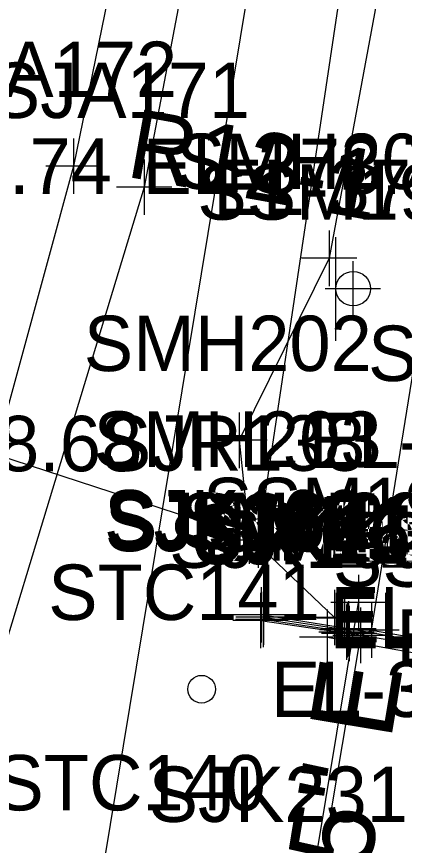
# Model space of a CAD drawing. Extents: x 1189978 to 1314812, y 571533 to 629339.
# Drawn here: x 1217557.6 to 1217585.7, y 621752.1 to 621811.9 of the extents above; entities that cross this region are included whole.
import ezdxf

# ---------------------------------------------------------------- set-up
doc = ezdxf.new("R2010")
doc.units = 0
for name, color, linetype in [('SURVEY - CENTERLINE - Preliminary Text', 7, 'Continuous'), ('SURVEY - DRAINAGE - Bridge Deck - Points - Locators', 7, 'Continuous'), ('SURVEY - DRAINAGE - Bridge Deck - Points - Numbers', 7, 'Continuous'), ('SURVEY - DRAINAGE - Bridge Deck with Text', 7, 'Continuous'), ('SURVEY - DRAINAGE - Bridge Hydraulic Data - Points - Numbers', 7, 'Continuous'), ('SURVEY - DRAINAGE - Bridges', 7, 'Continuous'), ('SURVEY - DRAINAGE - Bridges - Points - Elevations', 7, 'Continuous'), ('SURVEY - DRAINAGE - Bridges - Points - Locators', 7, 'Continuous'), ('SURVEY - DRAINAGE - Bridges - Points - Numbers', 7, 'Continuous'), ('SURVEY - DRAINAGE - Pipes and Culverts', 7, 'Continuous'), ('SURVEY - DRAINAGE - Pipes and Culverts - Points - Locators', 7, 'Continuous'), ('SURVEY - DRAINAGE - Pipes and Culverts - Points - Numbers', 7, 'Continuous'), ('SURVEY - DTM - Breaklines', 7, 'Continuous'), ('SURVEY - DTM - Breaklines - Points - Elevations', 7, 'Continuous'), ('SURVEY - DTM - Breaklines - Points - Locators', 7, 'Continuous'), ('SURVEY - DTM - Breaklines - Points - Numbers', 7, 'Continuous'), ('SURVEY - DTM - Spot Points - Elevations', 7, 'Continuous'), ('SURVEY - DTM - Spot Points - Locators', 7, 'Continuous'), ('SURVEY - DTM - Spot Points - Point Numbers', 7, 'Continuous'), ('SURVEY - NON-TRANSPORTATION - Features - Points - Locators', 7, 'Continuous'), ('SURVEY - NON-TRANSPORTATION - Features - Points - Numbers', 7, 'Continuous'), ('SURVEY - PROPERTY - ROW Lines', 7, 'Continuous'), ('SURVEY - ROADSIDE BARRIERS - Points - Locators', 7, 'Continuous'), ('SURVEY - ROADSIDE BARRIERS - Points - Numbers', 7, 'Continuous'), ('SURVEY - ROADSIDE BARRIERS with Text', 7, 'Continuous'), ('SURVEY - TRAFFIC CONTROL - Signs - Points - Locators', 7, 'Continuous'), ('SURVEY - TRAFFIC CONTROL - Signs - Points - Numbers', 7, 'Continuous'), ('SURVEY - TRAFFIC CONTROL - Signs and Devices with Text', 7, 'Continuous'), ('SURVEY - TRANSPORTATION - Roads', 7, 'Continuous'), ('SURVEY - TRANSPORTATION - Roads - Points - Locators', 7, 'Continuous'), ('SURVEY - TRANSPORTATION - Roads - Points - Numbers', 7, 'Continuous'), ('SURVEY - VEGETATION - Features - Points - Elevations', 7, 'Continuous'), ('SURVEY - VEGETATION - Features - Points - Locators', 7, 'Continuous'), ('SURVEY - VEGETATION - Features - Points - Numbers', 7, 'Continuous'), ('SURVEY - VEGETATION - Features with Text', 7, 'Continuous')]:
    doc.layers.add(name, color=color, linetype=linetype)

msp = doc.modelspace()

# ---------------------------------------------------------------- linework, layer by layer
at = {"layer": 'SURVEY - DRAINAGE - Bridge Deck - Points - Locators'}
for p, q in [((1217582.48, 621769.229), (1217582.48, 621765.229)), ((1217584.48, 621767.229), (1217580.48, 621767.229))]:
    msp.add_line(p, q, dxfattribs=at)
at = {"layer": 'SURVEY - DRAINAGE - Bridge Deck with Text'}
msp.add_lwpolyline([(1217602.331, 621763.551), (1217602.444, 621764.032), (1217591.741, 621765.734), (1217582.48, 621767.229), (1217567.585, 621678.778), (1217587.376, 621675.539), (1217602.331, 621763.551)], dxfattribs=at)
at = {"layer": 'SURVEY - DRAINAGE - Bridges'}
msp.add_line((1217580.062, 621767.104), (1217604.258, 621762.735), dxfattribs=at)
at = {"layer": 'SURVEY - DRAINAGE - Bridges - Points - Locators'}
for p, q in [((1217575.477, 621770.538), (1217575.477, 621766.538)), ((1217580.062, 621769.104), (1217580.062, 621765.104)), ((1217577.477, 621768.538), (1217573.477, 621768.538)), ((1217582.062, 621767.104), (1217578.062, 621767.104))]:
    msp.add_line(p, q, dxfattribs=at)
at = {"layer": 'SURVEY - DRAINAGE - Pipes and Culverts'}
msp.add_lwpolyline([(1217581.468, 621767.467), (1217575.436, 621768.369), (1217575.477, 621768.538), (1217581.519, 621767.622), (1217582.48, 621767.229)], dxfattribs=at)
at = {"layer": 'SURVEY - DRAINAGE - Pipes and Culverts - Points - Locators'}
for p, q in [((1217575.436, 621770.369), (1217575.436, 621766.369)), ((1217581.519, 621769.622), (1217581.519, 621765.622)), ((1217581.468, 621769.467), (1217581.468, 621765.467)), ((1217577.436, 621768.369), (1217573.436, 621768.369)), ((1217583.468, 621767.467), (1217579.468, 621767.467)), ((1217583.519, 621767.622), (1217579.519, 621767.622))]:
    msp.add_line(p, q, dxfattribs=at)
at = {"layer": 'SURVEY - DTM - Breaklines'}
msp.add_line((1217583.27, 621767.61), (1217601.615, 621764.398), dxfattribs=at)
for points in [[(1217696.427, 622511.421), (1217690.452, 622501.142), (1217682.748, 622461.468), (1217672.565, 622421.419), (1217668.769, 622381.803), (1217659.149, 622328.756), (1217653.089, 622287.275), (1217639.421, 622228.138), (1217631.308, 622175.385), (1217620.596, 622119.165), (1217610.687, 622074.172), (1217604.053, 622032.338), (1217595.016, 621981.538), (1217586.732, 621935.162), (1217578.816, 621892.699), (1217571.476, 621848.703), (1217561.736, 621801.099), (1217546.074, 621743.681), (1217517.888, 621741.615)], [(1217697.461, 622510.945), (1217695.234, 622500.634), (1217687.537, 622460.4), (1217680.363, 622419.788), (1217673.404, 622382.012), (1217663.189, 622329.285), (1217655.832, 622286.393), (1217645.172, 622227.356), (1217637.357, 622175.231), (1217627.748, 622118.909), (1217619.756, 622071.566), (1217612.881, 622029.469), (1217598.584, 621981.083), (1217592.584, 621934.992), (1217582.816, 621892.205), (1217576.263, 621849.177), (1217566.846, 621799.584), (1217549.423, 621742.255), (1217567.141, 621728.67)], [(1217704.421, 622509.332), (1217700.298, 622496.163), (1217691.811, 622446.339), (1217683.588, 622396.109), (1217675.05, 622345.785), (1217666.218, 622294.226), (1217657.543, 622241.895), (1217648.88, 622192.237), (1217640.728, 622142.525), (1217632.562, 622094.354), (1217625.383, 622048.544), (1217615.186, 621995.994), (1217607.267, 621946.789), (1217598.296, 621895.276), (1217589.376, 621843.863), (1217580.222, 621794.454), (1217573.723, 621781.312), (1217574.427, 621774.396), (1217580.603, 621768.522)], [(1217603.48, 621763.848), (1217581.604, 621767.691), (1217575.303, 621768.72), (1217575.242, 621768.301), (1217581.656, 621767.362), (1217582.48, 621767.229)]]:
    msp.add_lwpolyline(points, dxfattribs=at)
at = {"layer": 'SURVEY - DTM - Breaklines - Points - Locators'}
for p, q in [((1217561.736, 621803.099), (1217561.736, 621799.099)), ((1217566.846, 621801.584), (1217566.846, 621797.584)), ((1217563.736, 621801.099), (1217559.736, 621801.099)), ((1217568.846, 621799.584), (1217564.846, 621799.584)), ((1217580.222, 621796.454), (1217580.222, 621792.454)), ((1217582.222, 621794.454), (1217578.222, 621794.454)), ((1217573.723, 621783.312), (1217573.723, 621779.312)), ((1217575.723, 621781.312), (1217571.723, 621781.312)), ((1217574.427, 621776.396), (1217574.427, 621772.396)), ((1217576.427, 621774.396), (1217572.427, 621774.396)), ((1217575.303, 621770.72), (1217575.303, 621766.72)), ((1217575.242, 621770.301), (1217575.242, 621766.301)), ((1217580.603, 621770.522), (1217580.603, 621766.522)), ((1217581.604, 621769.691), (1217581.604, 621765.691)), ((1217581.656, 621769.362), (1217581.656, 621765.362)), ((1217577.303, 621768.72), (1217573.303, 621768.72)), ((1217582.603, 621768.522), (1217578.603, 621768.522)), ((1217577.242, 621768.301), (1217573.242, 621768.301)), ((1217583.604, 621767.691), (1217579.604, 621767.691)), ((1217583.656, 621767.362), (1217579.656, 621767.362))]:
    msp.add_line(p, q, dxfattribs=at)
at = {"layer": 'SURVEY - DTM - Spot Points - Locators'}
msp.add_circle((1217570.996, 621763.339), 1, dxfattribs=at)
at = {"layer": 'SURVEY - NON-TRANSPORTATION - Features - Points - Locators'}
for p, q in [((1217581.315, 621770.473), (1217581.315, 621766.473)), ((1217583.315, 621768.473), (1217579.315, 621768.473))]:
    msp.add_line(p, q, dxfattribs=at)
at = {"layer": 'SURVEY - PROPERTY - ROW Lines'}
msp.add_line((1217557.716, 621713), (1217625.026, 622120.624), dxfattribs=at)
at = {"layer": 'SURVEY - ROADSIDE BARRIERS - Points - Locators'}
for p, q in [((1217582.331, 621771.607), (1217582.331, 621767.607)), ((1217584.331, 621769.607), (1217580.331, 621769.607))]:
    msp.add_line(p, q, dxfattribs=at)
at = {"layer": 'SURVEY - ROADSIDE BARRIERS with Text'}
msp.add_lwpolyline([(1217566.27, 621676.632), (1217574.472, 621722.277), (1217582.331, 621769.607)], dxfattribs=at)
at = {"layer": 'SURVEY - TRAFFIC CONTROL - Signs - Points - Locators'}
for p, q in [((1217581.927, 621794.24), (1217581.927, 621790.24)), ((1217583.927, 621792.24), (1217579.927, 621792.24))]:
    msp.add_line(p, q, dxfattribs=at)
at = {"layer": 'SURVEY - TRAFFIC CONTROL - Signs and Devices with Text'}
msp.add_line((1217580.703, 621788.49), (1217580.703, 621795.99), dxfattribs=at)
msp.add_circle((1217581.952, 621792.261), 1.25, dxfattribs=at)
at = {"layer": 'SURVEY - TRANSPORTATION - Roads'}
msp.add_lwpolyline([(1217582.48, 621767.229), (1217583.27, 621767.61), (1217591.477, 621818.57), (1217599.691, 621870.76), (1217607.528, 621920.914), (1217615.945, 621971.907), (1217624.343, 622024.82), (1217633.569, 622076.492), (1217641.878, 622125.538), (1217650.642, 622175.681), (1217659.236, 622225.326), (1217669.031, 622282.558), (1217679.251, 622341.352), (1217687.874, 622391.113), (1217696.469, 622441.527), (1217705.327, 622491.37), (1217713.954, 622541.794), (1217722.125, 622587.982), (1217731.029, 622638.524), (1217739.752, 622690.096), (1217739.955, 622691.242)], dxfattribs=at)
at = {"layer": 'SURVEY - TRANSPORTATION - Roads - Points - Locators'}
for p, q in [((1217583.27, 621769.61), (1217583.27, 621765.61)), ((1217585.27, 621767.61), (1217581.27, 621767.61))]:
    msp.add_line(p, q, dxfattribs=at)
at = {"layer": 'SURVEY - VEGETATION - Features - Points - Locators'}
for p, q in [((1217575.077, 621776.11), (1217575.077, 621772.11)), ((1217577.077, 621774.11), (1217573.077, 621774.11))]:
    msp.add_line(p, q, dxfattribs=at)
at = {"layer": 'SURVEY - VEGETATION - Features with Text'}
for points in [[(1217575.077, 621774.11), (1217450.264, 621814.85), (1217450.115, 621824.859), (1217507.377, 621858.462), (1217523.688, 621881.468), (1217539.667, 621940.187), (1217555.106, 622005.063), (1217569.389, 622072.911), (1217588.393, 622140.295), (1217598.226, 622184.221), (1217608.562, 622234.272), (1217619.429, 622285.83), (1217630.652, 622335.577), (1217641.81, 622391.46), (1217652.668, 622449.04), (1217659.714, 622500.993), (1217665.153, 622519.935)], [(1217702.961, 622509.487), (1217699.513, 622493.953), (1217693.48, 622453.44), (1217687.221, 622414.989), (1217679.898, 622375.824), (1217673.762, 622340.628), (1217665.91, 622295.209), (1217658.909, 622253.422), (1217654.903, 622206.365), (1217645.638, 622163.871), (1217637.409, 622119.229), (1217630.197, 622079.47), (1217625.493, 622037.696), (1217617.962, 622003.151), (1217610.753, 621959.644), (1217601.113, 621912.044), (1217596.35, 621872.397), (1217583.121, 621827.955), (1217575.077, 621774.11)]]:
    msp.add_lwpolyline(points, dxfattribs=at)

# ---------------------------------------------------------------- texts
at = {"layer": 'SURVEY - CENTERLINE - Preliminary Text'}
msp.add_text('N 9%%d 22\' 35" E', height=6, rotation=80.6236, dxfattribs=at).set_placement((1217577.395, 621715.554))
at = {"layer": 'SURVEY - DRAINAGE - Bridge Deck - Points - Numbers'}
msp.add_text('SMH141', height=4, dxfattribs=at).set_placement((1217571.398, 621773.229))
at = {"layer": 'SURVEY - DRAINAGE - Bridge Hydraulic Data - Points - Numbers'}
msp.add_text('SJK231', height=4, dxfattribs=at).set_placement((1217567.17, 621753.757))
at = {"layer": 'SURVEY - DRAINAGE - Bridges - Points - Elevations'}
msp.add_text('EL-384.57', height=4, dxfattribs=at).set_placement((1217585.062, 621765.104))
at = {"layer": 'SURVEY - DRAINAGE - Bridges - Points - Numbers'}
msp.add_text('SJK160', height=4, dxfattribs=at).set_placement((1217568.649, 621772.104))
at = {"layer": 'SURVEY - DRAINAGE - Pipes and Culverts - Points - Numbers'}
for s, p in [('SJK162', (1217564.196, 621773.369)), ('SJK163', (1217564.237, 621773.538)), ('SJK164', (1217570.279, 621772.622)), ('SJK161', (1217570.386, 621772.467))]:
    msp.add_text(s, height=4, dxfattribs=at).set_placement(p)
at = {"layer": 'SURVEY - DTM - Breaklines - Points - Elevations'}
for s, p in [('EL-390.74', (1217539.836, 621799.107)), ('EL-378.79', (1217566.736, 621799.099)), ('EL-379.73', (1217571.846, 621797.584)), ('EL-384.76', (1217578.723, 621779.312)), ('EL-388.68', (1217542.018, 621779.077)), ('EL-384.20', (1217579.427, 621772.396)), ('EL-382.45', (1217580.303, 621766.72)), ('EL-382.40', (1217580.242, 621766.301))]:
    msp.add_text(s, height=4, dxfattribs=at).set_placement(p)
at = {"layer": 'SURVEY - DTM - Breaklines - Points - Numbers'}
for s, p in [('SJA172', (1217550.496, 621806.099)), ('SJA171', (1217555.764, 621804.584)), ('SMH201', (1217569.14, 621799.454)), ('SMH202', (1217562.483, 621786.312)), ('SMH203', (1217563.187, 621779.396)), ('SJK166', (1217563.953, 621773.72)), ('SJK167', (1217564.002, 621773.301)), ('SMH204', (1217569.363, 621773.522)), ('SJK165', (1217570.364, 621772.691)), ('SJK168', (1217570.369, 621772.362)), ('SSM139', (1217580.486, 621770.734))]:
    msp.add_text(s, height=4, dxfattribs=at).set_placement(p)
at = {"layer": 'SURVEY - DTM - Spot Points - Elevations'}
msp.add_text('EL-380.95', height=4, dxfattribs=at).set_placement((1217575.996, 621761.339))
at = {"layer": 'SURVEY - DTM - Spot Points - Point Numbers'}
for s, p in [('SMA195', (1217583.023, 621785.593)), ('STC141', (1217559.914, 621768.339)), ('STC140', (1217556.026, 621754.59))]:
    msp.add_text(s, height=4, dxfattribs=at).set_placement(p)
at = {"layer": 'SURVEY - NON-TRANSPORTATION - Features - Points - Numbers'}
msp.add_text('SSM193', height=4, dxfattribs=at).set_placement((1217570.075, 621773.473))
at = {"layer": 'SURVEY - ROADSIDE BARRIERS - Points - Numbers'}
msp.add_text('SSM192', height=4, dxfattribs=at).set_placement((1217571.091, 621774.607))
at = {"layer": 'SURVEY - TRAFFIC CONTROL - Signs - Points - Numbers'}
msp.add_text('SSM194', height=4, dxfattribs=at).set_placement((1217570.687, 621797.24))
at = {"layer": 'SURVEY - TRAFFIC CONTROL - Signs and Devices with Text'}
msp.add_text('R12-1', height=5, rotation=349.88791, dxfattribs=at).set_placement((1217565.439, 621800.365))
at = {"layer": 'SURVEY - TRANSPORTATION - Roads - Points - Numbers'}
msp.add_text('SMH121', height=4, dxfattribs=at).set_placement((1217572.188, 621772.61))
at = {"layer": 'SURVEY - VEGETATION - Features - Points - Elevations'}
msp.add_text('EL-384.19', height=4, dxfattribs=at).set_placement((1217580.077, 621772.11))
at = {"layer": 'SURVEY - VEGETATION - Features - Points - Numbers'}
msp.add_text('SJR138', height=4, dxfattribs=at).set_placement((1217563.79, 621779.11))

doc.saveas('drawing.dxf')
